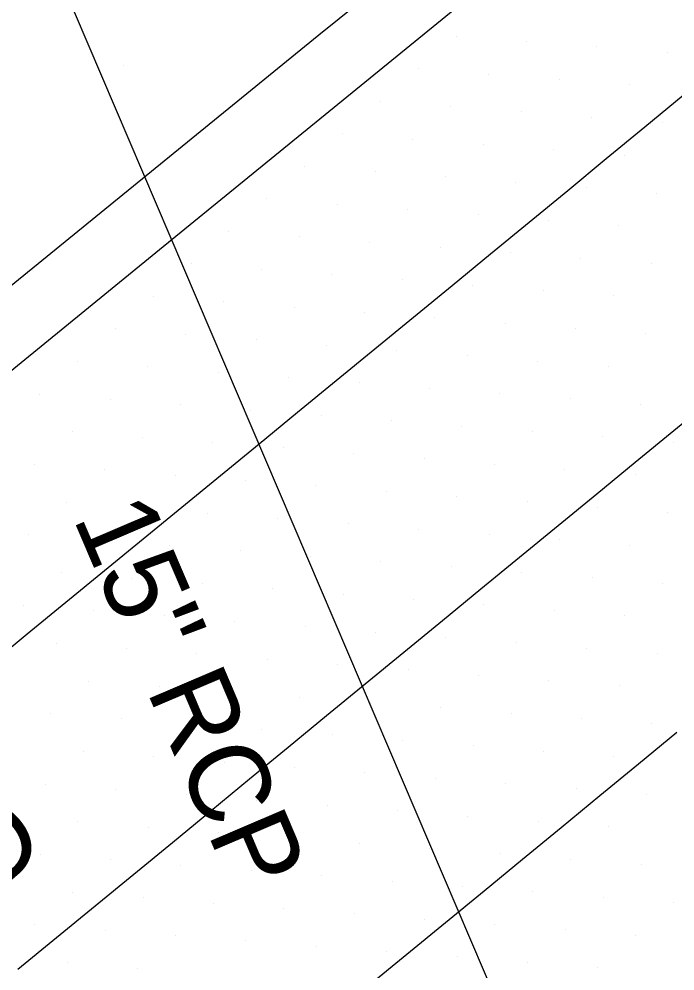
# Model space of a CAD drawing. Extents: x 1548934 to 1561348, y 809680 to 824075.
# Drawn here: x 1551494.73 to 1551527.58, y 810394.61 to 810442.27 of the extents above; entities that cross this region are included whole.
import ezdxf

# ---------------------------------------------------------------- set-up
doc = ezdxf.new("R2010")
doc.units = 0
for name, color, linetype in [('E_NCDOT_Vertical_Profile_Ground_Line', 7, 'Continuous'), ('Exist DTM QL2 LIDAR Elevation Point', 7, 'Continuous'), ('Exist DTM Scan Elevation Point', 7, 'Continuous'), ('Exist Roads EOP Text', 7, 'Continuous'), ('Exist Structure Minor Pipes RCP 15 Inch Size Material Text', 7, 'Continuous'), ('P_RDY_Terminator_Cell', 7, 'Continuous'), ('PH Exist DTM Breakline', 7, 'Continuous'), ('Sheet_Matchline_Text', 7, 'Continuous')]:
    doc.layers.add(name, color=color, linetype=linetype)

msp = doc.modelspace()

# ---------------------------------------------------------------- linework, layer by layer
at = {"layer": 'E_NCDOT_Vertical_Profile_Ground_Line'}
msp.add_lwpolyline([(1551444.488, 810384.265), (1551456.113, 810393.415), (1551479.337, 810412.419), (1551502.581, 810431.398), (1551525.841, 810450.36), (1551548.958, 810469.487), (1551572.158, 810488.519), (1551595.194, 810507.741), (1551618.411, 810526.751), (1551626.097, 810533.004), (1551648.898, 810552.5)], dxfattribs=at)
at = {"layer": 'Exist DTM QL2 LIDAR Elevation Point'}
msp.add_line((1551499.979, 810439.966), (1551499.979, 810439.966), dxfattribs=at)
at = {"layer": 'Exist DTM Scan Elevation Point'}
for p, q in [((1551516.627, 810441.413), (1551516.627, 810441.413)), ((1551520.152, 810441.146), (1551520.152, 810441.146)), ((1551523.677, 810440.878), (1551523.677, 810440.878)), ((1551527.202, 810440.61), (1551527.202, 810440.61)), ((1551514.731, 810439.784), (1551514.731, 810439.784)), ((1551518.256, 810439.517), (1551518.256, 810439.517)), ((1551521.781, 810439.249), (1551521.781, 810439.249)), ((1551525.305, 810438.981), (1551525.305, 810438.981)), ((1551512.834, 810438.156), (1551512.834, 810438.156)), ((1551516.359, 810437.887), (1551516.359, 810437.887)), ((1551519.884, 810437.62), (1551519.884, 810437.62)), ((1551523.409, 810437.352), (1551523.409, 810437.352)), ((1551526.934, 810437.084), (1551526.934, 810437.084)), ((1551510.938, 810436.527), (1551510.938, 810436.527)), ((1551514.463, 810436.259), (1551514.463, 810436.259)), ((1551517.988, 810435.991), (1551517.988, 810435.991)), ((1551521.513, 810435.723), (1551521.513, 810435.723)), ((1551525.038, 810435.455), (1551525.038, 810435.455)), ((1551509.041, 810434.897), (1551509.041, 810434.897)), ((1551512.566, 810434.63), (1551512.566, 810434.63)), ((1551516.091, 810434.362), (1551516.091, 810434.362)), ((1551519.616, 810434.094), (1551519.616, 810434.094)), ((1551523.141, 810433.826), (1551523.141, 810433.826)), ((1551526.666, 810433.558), (1551526.666, 810433.558)), ((1551507.145, 810433.269), (1551507.145, 810433.269)), ((1551510.67, 810433.001), (1551510.67, 810433.001)), ((1551514.195, 810432.733), (1551514.195, 810432.733)), ((1551517.72, 810432.465), (1551517.72, 810432.465)), ((1551521.245, 810432.197), (1551521.245, 810432.197)), ((1551505.249, 810431.64), (1551505.249, 810431.64)), ((1551524.77, 810431.929), (1551524.77, 810431.929)), ((1551508.774, 810431.372), (1551508.774, 810431.372)), ((1551512.299, 810431.104), (1551512.299, 810431.104)), ((1551515.824, 810430.836), (1551515.824, 810430.836)), ((1551519.348, 810430.568), (1551519.348, 810430.568)), ((1551522.873, 810430.3), (1551522.873, 810430.3)), ((1551503.352, 810430.011), (1551503.352, 810430.011)), ((1551506.877, 810429.743), (1551506.877, 810429.743)), ((1551526.399, 810430.033), (1551526.399, 810430.033)), ((1551510.402, 810429.475), (1551510.402, 810429.475)), ((1551513.927, 810429.207), (1551513.927, 810429.207)), ((1551517.452, 810428.939), (1551517.452, 810428.939)), ((1551501.456, 810428.382), (1551501.456, 810428.382)), ((1551520.977, 810428.671), (1551520.977, 810428.671)), ((1551524.502, 810428.404), (1551524.502, 810428.404)), ((1551504.981, 810428.114), (1551504.981, 810428.114)), ((1551508.506, 810427.846), (1551508.506, 810427.846)), ((1551512.031, 810427.578), (1551512.031, 810427.578)), ((1551515.556, 810427.31), (1551515.556, 810427.31)), ((1551519.081, 810427.043), (1551519.081, 810427.043)), ((1551499.56, 810426.753), (1551499.56, 810426.753)), ((1551503.084, 810426.485), (1551503.084, 810426.485)), ((1551522.606, 810426.775), (1551522.606, 810426.775)), ((1551526.131, 810426.507), (1551526.131, 810426.507)), ((1551506.609, 810426.217), (1551506.609, 810426.217)), ((1551510.134, 810425.949), (1551510.134, 810425.949)), ((1551513.659, 810425.681), (1551513.659, 810425.681)), ((1551497.663, 810425.124), (1551497.663, 810425.124)), ((1551517.184, 810425.414), (1551517.184, 810425.414)), ((1551520.709, 810425.146), (1551520.709, 810425.146)), ((1551501.188, 810424.856), (1551501.188, 810424.856)), ((1551504.713, 810424.588), (1551504.713, 810424.588)), ((1551524.234, 810424.878), (1551524.234, 810424.878)), ((1551508.238, 810424.32), (1551508.238, 810424.32)), ((1551511.763, 810424.052), (1551511.763, 810424.052)), ((1551515.288, 810423.785), (1551515.288, 810423.785)), ((1551495.767, 810423.495), (1551495.767, 810423.495)), ((1551499.292, 810423.227), (1551499.292, 810423.227)), ((1551518.813, 810423.517), (1551518.813, 810423.517)), ((1551522.338, 810423.249), (1551522.338, 810423.249)), ((1551502.817, 810422.959), (1551502.817, 810422.959)), ((1551506.342, 810422.691), (1551506.342, 810422.691)), ((1551525.863, 810422.982), (1551525.863, 810422.982)), ((1551509.866, 810422.423), (1551509.866, 810422.423)), ((1551513.392, 810422.156), (1551513.392, 810422.156)), ((1551516.917, 810421.888), (1551516.917, 810421.888)), ((1551520.442, 810421.62), (1551520.442, 810421.62)), ((1551497.395, 810421.598), (1551497.395, 810421.598)), ((1551500.92, 810421.33), (1551500.92, 810421.33)), ((1551523.967, 810421.353), (1551523.967, 810421.353)), ((1551504.445, 810421.063), (1551504.445, 810421.063)), ((1551507.97, 810420.794), (1551507.97, 810420.794)), ((1551527.492, 810421.085), (1551527.492, 810421.085)), ((1551511.495, 810420.527), (1551511.495, 810420.527)), ((1551515.02, 810420.259), (1551515.02, 810420.259)), ((1551495.499, 810419.969), (1551495.499, 810419.969)), ((1551518.545, 810419.991), (1551518.545, 810419.991)), ((1551522.07, 810419.724), (1551522.07, 810419.724)), ((1551499.024, 810419.701), (1551499.024, 810419.701)), ((1551502.549, 810419.434), (1551502.549, 810419.434)), ((1551525.596, 810419.456), (1551525.596, 810419.456)), ((1551506.074, 810419.166), (1551506.074, 810419.166)), ((1551509.599, 810418.898), (1551509.599, 810418.898)), ((1551513.124, 810418.63), (1551513.124, 810418.63)), ((1551516.649, 810418.362), (1551516.649, 810418.362)), ((1551497.127, 810418.072), (1551497.127, 810418.072)), ((1551500.653, 810417.805), (1551500.653, 810417.805)), ((1551520.174, 810418.095), (1551520.174, 810418.095)), ((1551523.699, 810417.827), (1551523.699, 810417.827)), ((1551504.177, 810417.537), (1551504.177, 810417.537)), ((1551527.225, 810417.56), (1551527.225, 810417.56)), ((1551507.702, 810417.269), (1551507.702, 810417.269)), ((1551511.227, 810417.001), (1551511.227, 810417.001)), ((1551495.231, 810416.443), (1551495.231, 810416.443)), ((1551514.753, 810416.733), (1551514.753, 810416.733)), ((1551518.278, 810416.466), (1551518.278, 810416.466)), ((1551498.756, 810416.176), (1551498.756, 810416.176)), ((1551502.281, 810415.908), (1551502.281, 810415.908)), ((1551521.803, 810416.198), (1551521.803, 810416.198)), ((1551525.328, 810415.931), (1551525.328, 810415.931)), ((1551505.806, 810415.64), (1551505.806, 810415.64)), ((1551509.331, 810415.372), (1551509.331, 810415.372)), ((1551512.856, 810415.104), (1551512.856, 810415.104)), ((1551496.86, 810414.547), (1551496.86, 810414.547)), ((1551516.381, 810414.837), (1551516.381, 810414.837)), ((1551519.906, 810414.569), (1551519.906, 810414.569)), ((1551500.384, 810414.279), (1551500.384, 810414.279)), ((1551503.91, 810414.011), (1551503.91, 810414.011)), ((1551523.432, 810414.302), (1551523.432, 810414.302)), ((1551526.957, 810414.034), (1551526.957, 810414.034)), ((1551507.435, 810413.743), (1551507.435, 810413.743)), ((1551510.96, 810413.476), (1551510.96, 810413.476)), ((1551514.485, 810413.208), (1551514.485, 810413.208)), ((1551494.963, 810412.918), (1551494.963, 810412.918)), ((1551498.488, 810412.65), (1551498.488, 810412.65)), ((1551518.01, 810412.94), (1551518.01, 810412.94)), ((1551521.535, 810412.673), (1551521.535, 810412.673)), ((1551502.013, 810412.382), (1551502.013, 810412.382)), ((1551505.538, 810412.114), (1551505.538, 810412.114)), ((1551525.061, 810412.405), (1551525.061, 810412.405)), ((1551509.063, 810411.847), (1551509.063, 810411.847)), ((1551512.588, 810411.579), (1551512.588, 810411.579)), ((1551516.114, 810411.311), (1551516.114, 810411.311)), ((1551496.592, 810411.021), (1551496.592, 810411.021)), ((1551500.117, 810410.753), (1551500.117, 810410.753)), ((1551519.639, 810411.044), (1551519.639, 810411.044)), ((1551523.164, 810410.776), (1551523.164, 810410.776)), ((1551503.642, 810410.485), (1551503.642, 810410.485)), ((1551507.167, 810410.218), (1551507.167, 810410.218)), ((1551526.69, 810410.509), (1551526.69, 810410.509)), ((1551510.692, 810409.95), (1551510.692, 810409.95)), ((1551514.217, 810409.682), (1551514.217, 810409.682)), ((1551517.743, 810409.415), (1551517.743, 810409.415)), ((1551498.22, 810409.124), (1551498.22, 810409.124)), ((1551501.745, 810408.856), (1551501.745, 810408.856)), ((1551521.268, 810409.147), (1551521.268, 810409.147)), ((1551524.793, 810408.88), (1551524.793, 810408.88)), ((1551505.271, 810408.589), (1551505.271, 810408.589)), ((1551508.796, 810408.321), (1551508.796, 810408.321)), ((1551512.321, 810408.053), (1551512.321, 810408.053)), ((1551496.324, 810407.495), (1551496.324, 810407.495)), ((1551515.846, 810407.786), (1551515.846, 810407.786)), ((1551519.372, 810407.518), (1551519.372, 810407.518)), ((1551499.849, 810407.227), (1551499.849, 810407.227)), ((1551503.374, 810406.96), (1551503.374, 810406.96)), ((1551522.897, 810407.251), (1551522.897, 810407.251)), ((1551526.422, 810406.983), (1551526.422, 810406.983)), ((1551506.899, 810406.692), (1551506.899, 810406.692)), ((1551510.425, 810406.425), (1551510.425, 810406.425)), ((1551513.95, 810406.157), (1551513.95, 810406.157)), ((1551517.475, 810405.889), (1551517.475, 810405.889)), ((1551497.953, 810405.599), (1551497.953, 810405.599)), ((1551521.001, 810405.622), (1551521.001, 810405.622)), ((1551501.478, 810405.331), (1551501.478, 810405.331)), ((1551505.003, 810405.063), (1551505.003, 810405.063)), ((1551524.526, 810405.354), (1551524.526, 810405.354)), ((1551508.528, 810404.796), (1551508.528, 810404.796)), ((1551512.053, 810404.528), (1551512.053, 810404.528)), ((1551515.579, 810404.26), (1551515.579, 810404.26)), ((1551519.104, 810403.993), (1551519.104, 810403.993)), ((1551496.056, 810403.97), (1551496.056, 810403.97)), ((1551499.581, 810403.702), (1551499.581, 810403.702)), ((1551522.629, 810403.725), (1551522.629, 810403.725)), ((1551503.107, 810403.434), (1551503.107, 810403.434)), ((1551506.632, 810403.167), (1551506.632, 810403.167)), ((1551526.155, 810403.458), (1551526.155, 810403.458)), ((1551510.157, 810402.899), (1551510.157, 810402.899)), ((1551513.682, 810402.632), (1551513.682, 810402.632)), ((1551517.208, 810402.364), (1551517.208, 810402.364)), ((1551520.733, 810402.097), (1551520.733, 810402.097)), ((1551497.685, 810402.073), (1551497.685, 810402.073)), ((1551501.21, 810401.805), (1551501.21, 810401.805)), ((1551524.259, 810401.829), (1551524.259, 810401.829)), ((1551504.735, 810401.538), (1551504.735, 810401.538)), ((1551508.261, 810401.27), (1551508.261, 810401.27)), ((1551511.786, 810401.003), (1551511.786, 810401.003)), ((1551515.311, 810400.735), (1551515.311, 810400.735)), ((1551495.789, 810400.444), (1551495.789, 810400.444)), ((1551499.314, 810400.176), (1551499.314, 810400.176)), ((1551518.837, 810400.468), (1551518.837, 810400.468)), ((1551522.362, 810400.2), (1551522.362, 810400.2)), ((1551502.839, 810399.909), (1551502.839, 810399.909)), ((1551525.888, 810399.933), (1551525.888, 810399.933)), ((1551506.364, 810399.641), (1551506.364, 810399.641)), ((1551509.89, 810399.374), (1551509.89, 810399.374)), ((1551513.415, 810399.106), (1551513.415, 810399.106)), ((1551516.94, 810398.839), (1551516.94, 810398.839)), ((1551497.417, 810398.547), (1551497.417, 810398.547)), ((1551500.943, 810398.28), (1551500.943, 810398.28)), ((1551520.466, 810398.571), (1551520.466, 810398.571)), ((1551523.991, 810398.304), (1551523.991, 810398.304)), ((1551504.468, 810398.012), (1551504.468, 810398.012)), ((1551527.517, 810398.037), (1551527.517, 810398.037)), ((1551507.993, 810397.745), (1551507.993, 810397.745)), ((1551511.519, 810397.477), (1551511.519, 810397.477)), ((1551495.521, 810396.918), (1551495.521, 810396.918)), ((1551515.044, 810397.21), (1551515.044, 810397.21)), ((1551518.569, 810396.942), (1551518.569, 810396.942)), ((1551499.046, 810396.651), (1551499.046, 810396.651)), ((1551502.572, 810396.383), (1551502.572, 810396.383)), ((1551522.095, 810396.675), (1551522.095, 810396.675)), ((1551525.621, 810396.408), (1551525.621, 810396.408)), ((1551506.097, 810396.116), (1551506.097, 810396.116)), ((1551509.622, 810395.848), (1551509.622, 810395.848)), ((1551513.148, 810395.581), (1551513.148, 810395.581)), ((1551497.15, 810395.022), (1551497.15, 810395.022)), ((1551516.673, 810395.314), (1551516.673, 810395.314)), ((1551520.199, 810395.046), (1551520.199, 810395.046)), ((1551500.675, 810394.754), (1551500.675, 810394.754)), ((1551523.725, 810394.779), (1551523.725, 810394.779))]:
    msp.add_line(p, q, dxfattribs=at)
at = {"layer": 'P_RDY_Terminator_Cell'}
for points in [[(1551493.217, 810409.907), (1551495.15, 810411.492), (1551497.084, 810413.076), (1551499.018, 810414.661), (1551500.952, 810416.245), (1551502.885, 810417.83), (1551504.819, 810419.414), (1551506.753, 810420.999), (1551508.687, 810422.583), (1551510.62, 810424.168), (1551512.554, 810425.752), (1551514.488, 810427.337), (1551516.418, 810428.925), (1551518.349, 810430.514), (1551520.279, 810432.103), (1551522.209, 810433.691), (1551524.14, 810435.28), (1551526.07, 810436.868), (1551528, 810438.457), (1551529.931, 810440.046), (1551531.861, 810441.634), (1551533.792, 810443.223)], [(1551494.68, 810394.707), (1551496.617, 810396.288), (1551498.549, 810397.875), (1551500.48, 810399.462), (1551502.412, 810401.049), (1551504.344, 810402.635), (1551506.276, 810404.222), (1551508.208, 810405.809), (1551510.14, 810407.396), (1551512.071, 810408.983), (1551514.003, 810410.569), (1551515.935, 810412.156), (1551517.867, 810413.743), (1551519.799, 810415.33), (1551521.731, 810416.917), (1551523.662, 810418.504), (1551525.594, 810420.09), (1551527.527, 810421.676), (1551529.461, 810423.26)], [(1551527.68, 810406.543), (1551525.748, 810404.957), (1551523.816, 810403.37), (1551521.884, 810401.784), (1551519.952, 810400.197), (1551518.02, 810398.61), (1551516.088, 810397.024), (1551514.156, 810395.437), (1551512.224, 810393.85)]]:
    msp.add_lwpolyline(points, dxfattribs=at)
at = {"layer": 'PH Exist DTM Breakline'}
msp.add_lwpolyline([(1551658.016, 810565.912), (1551634.484, 810546.871), (1551612.397, 810528.841), (1551592.062, 810511.696), (1551567.719, 810489.454), (1551545.048, 810470.284), (1551524.68, 810453.477), (1551509.741, 810441.458), (1551485.853, 810422.028), (1551464.135, 810403.78), (1551440.534, 810384.685), (1551434.664, 810379.828)], dxfattribs=at)
at = {"layer": 'Sheet_Matchline_Text'}
msp.add_lwpolyline([(1551494.751, 810449.049), (1551526.927, 810373.732)], dxfattribs=at)

# ---------------------------------------------------------------- texts
at = {"layer": 'Exist Roads EOP Text'}
msp.add_text("I-40 EB 45' PAVED", height=4.02, rotation=40.88, dxfattribs=at).set_placement((1551461.396, 810370.622))
at = {"layer": 'Exist Structure Minor Pipes RCP 15 Inch Size Material Text'}
msp.add_text('15" RCP', height=4.02, rotation=293.1327, dxfattribs=at).set_placement((1551497.418, 810417.3))

doc.saveas('drawing.dxf')
